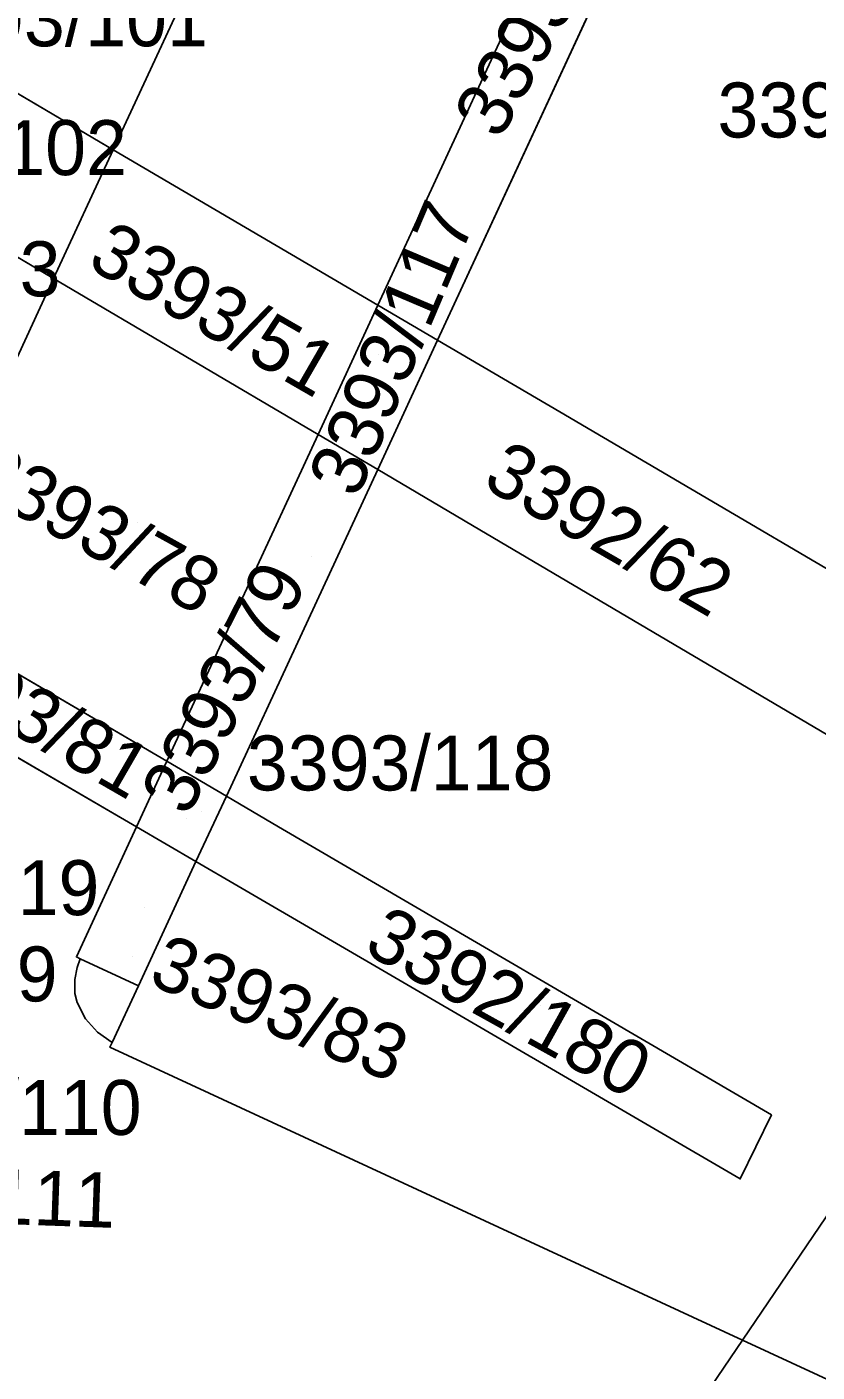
# Model space of a CAD drawing. Extents: x -262715 to -259381, y -1237238 to -1231182.
# Drawn here: x -261400.66 to -261371.9, y -1235993.4 to -1235944.43 of the extents above; entities that cross this region are included whole.
import ezdxf

# ---------------------------------------------------------------- set-up
doc = ezdxf.new("R2010")
doc.units = 0
for name, color, linetype in [('body_kn', 7, 'Continuous'), ('kladpar_druhypozemkov', 7, 'Continuous'), ('kladpar_hranice', 7, 'Continuous'), ('kladpar_parcelnecisla', 7, 'Continuous'), ('kladpar_plochy', 7, 'Continuous'), ('kladpar_sipky', 7, 'Continuous'), ('popisy', 7, 'Continuous'), ('zappar_hrandruhpozemk', 7, 'Continuous'), ('zuob_linie', 7, 'Continuous'), ('zuob_plochy', 7, 'Continuous')]:
    doc.layers.add(name, color=color, linetype=linetype)

msp = doc.modelspace()

# ---------------------------------------------------------------- linework, layer by layer
at = {"layer": 'body_kn'}
for p, q in [((-261397.52, -1235948.91), (-261397.52, -1235948.91)), ((-261397.52, -1235948.91), (-261397.52, -1235948.91)), ((-261399.69, -1235953.59), (-261399.69, -1235953.59)), ((-261399.69, -1235953.59), (-261399.69, -1235953.59)), ((-261387.89, -1235954.56), (-261387.89, -1235954.56)), ((-261385.72, -1235955.84), (-261385.72, -1235955.84)), ((-261385.72, -1235955.84), (-261385.72, -1235955.84)), ((-261381.27, -1235958.45), (-261381.27, -1235958.45)), ((-261390.06, -1235959.27), (-261390.06, -1235959.27)), ((-261387.89, -1235960.55), (-261387.89, -1235960.55)), ((-261387.89, -1235960.55), (-261387.89, -1235960.55)), ((-261384.17, -1235962.74), (-261384.17, -1235962.74)), ((-261395.57, -1235971.17), (-261395.57, -1235971.17)), ((-261393.4, -1235972.44), (-261393.4, -1235972.44)), ((-261393.4, -1235972.44), (-261393.4, -1235972.44)), ((-261396.67, -1235973.56), (-261396.67, -1235973.56)), ((-261391.5, -1235973.55), (-261391.5, -1235973.55)), ((-261394.51, -1235974.82), (-261394.51, -1235974.82)), ((-261392.97, -1235975.72), (-261392.97, -1235975.72)), ((-261398.86, -1235978.29), (-261398.86, -1235978.29)), ((-261398.72, -1235978.36), (-261398.72, -1235978.36)), ((-261398.72, -1235978.36), (-261398.72, -1235978.36)), ((-261398.83, -1235978.67), (-261398.83, -1235978.67)), ((-261398.92, -1235979.11), (-261398.92, -1235979.11)), ((-261396.6, -1235979.34), (-261396.6, -1235979.34)), ((-261396.6, -1235979.34), (-261396.6, -1235979.34)), ((-261398.92, -1235979.62), (-261398.92, -1235979.62)), ((-261398.83, -1235979.95), (-261398.83, -1235979.95)), ((-261398.53, -1235980.54), (-261398.53, -1235980.54)), ((-261398.09, -1235981.03), (-261398.09, -1235981.03)), ((-261397.56, -1235981.41), (-261397.56, -1235981.41)), ((-261397.64, -1235981.58), (-261397.64, -1235981.58)), ((-261373.56, -1235984.04), (-261373.56, -1235984.04)), ((-261373.56, -1235984.04), (-261373.56, -1235984.04)), ((-261374.7, -1235986.37), (-261374.7, -1235986.37)), ((-261374.62, -1235992.24), (-261374.62, -1235992.24))]:
    msp.add_line(p, q, dxfattribs=at)
at = {"layer": 'kladpar_druhypozemkov'}
for p, q in [((-261392.76, -1235954.66), (-261392.76, -1235954.66)), ((-261387.88, -1235956.35), (-261387.88, -1235956.35)), ((-261396.62, -1235962.47), (-261396.62, -1235962.47)), ((-261378.41, -1235962.5), (-261378.41, -1235962.5)), ((-261390.31, -1235963.72), (-261390.31, -1235963.72)), ((-261394.85, -1235973.25), (-261394.85, -1235973.25)), ((-261396.38, -1235976.49), (-261396.38, -1235976.49)), ((-261381.97, -1235980.06), (-261381.97, -1235980.06))]:
    msp.add_line(p, q, dxfattribs=at)
at = {"layer": 'kladpar_hranice'}
for p, q in [((-261372.29, -1235926.85), (-261385.72, -1235955.84)), ((-261395.29, -1235944.11), (-261397.52, -1235948.91)), ((-261403.81, -1235945.21), (-261397.52, -1235948.91)), ((-261397.52, -1235948.91), (-261403.81, -1235945.21)), ((-261397.52, -1235948.91), (-261399.69, -1235953.59)), ((-261399.69, -1235953.59), (-261397.52, -1235948.91)), ((-261397.52, -1235948.91), (-261387.89, -1235954.56)), ((-261387.89, -1235954.56), (-261397.52, -1235948.91)), ((-261406.09, -1235949.81), (-261399.69, -1235953.59)), ((-261399.69, -1235953.59), (-261406.09, -1235949.81)), ((-261399.69, -1235953.59), (-261401.72, -1235957.98)), ((-261401.72, -1235957.98), (-261399.69, -1235953.59)), ((-261399.69, -1235953.59), (-261390.06, -1235959.27)), ((-261390.06, -1235959.27), (-261399.69, -1235953.59)), ((-261390.06, -1235959.27), (-261387.89, -1235954.56)), ((-261387.89, -1235954.56), (-261390.06, -1235959.27)), ((-261387.89, -1235954.56), (-261385.72, -1235955.84)), ((-261385.72, -1235955.84), (-261387.89, -1235954.56)), ((-261385.72, -1235955.84), (-261387.89, -1235960.55)), ((-261387.89, -1235960.55), (-261385.72, -1235955.84)), ((-261395.57, -1235971.17), (-261390.06, -1235959.27)), ((-261390.06, -1235959.27), (-261395.57, -1235971.17)), ((-261387.89, -1235960.55), (-261390.06, -1235959.27)), ((-261390.06, -1235959.27), (-261387.89, -1235960.55)), ((-261387.89, -1235960.55), (-261393.4, -1235972.44)), ((-261393.4, -1235972.44), (-261387.89, -1235960.55)), ((-261405.21, -1235965.52), (-261395.57, -1235971.17)), ((-261395.57, -1235971.17), (-261405.21, -1235965.52)), ((-261396.67, -1235973.56), (-261406.33, -1235967.93)), ((-261406.33, -1235967.93), (-261396.67, -1235973.56)), ((-261396.67, -1235973.56), (-261395.57, -1235971.17)), ((-261395.57, -1235971.17), (-261396.67, -1235973.56)), ((-261395.57, -1235971.17), (-261393.4, -1235972.44)), ((-261393.4, -1235972.44), (-261395.57, -1235971.17)), ((-261393.4, -1235972.44), (-261394.51, -1235974.82)), ((-261394.51, -1235974.82), (-261393.4, -1235972.44)), ((-261394.51, -1235974.82), (-261396.67, -1235973.56)), ((-261396.67, -1235973.56), (-261394.51, -1235974.82)), ((-261394.51, -1235974.82), (-261396.6, -1235979.34))]:
    msp.add_line(p, q, dxfattribs=at)
for points in [[(-261389.65, -1235931.92), (-261386.57, -1235925.27), (-261384.63, -1235921.08), (-261382.66, -1235916.82), (-261380.59, -1235912.37), (-261379.31, -1235909.59), (-261369.08, -1235914.38), (-261371.21, -1235918.88), (-261371.41, -1235919.44), (-261371.49, -1235920.03), (-261371.51, -1235920.48), (-261371.45, -1235921.01), (-261371.22, -1235921.56), (-261371.03, -1235921.8), (-261370.81, -1235921.97), (-261370.19, -1235922.32), (-261372.29, -1235926.85), (-261373.19, -1235926.48), (-261373.83, -1235926.45), (-261374.48, -1235926.65), (-261375.29, -1235927.32), (-261387.89, -1235954.56)], [(-261385.72, -1235955.84), (-261372.29, -1235926.85), (-261370.19, -1235922.32), (-261370.16, -1235922.25), (-261345.49, -1235933.67), (-261367.6, -1235981.9), (-261374.62, -1235992.24), (-261397.64, -1235981.58), (-261397.56, -1235981.41), (-261396.6, -1235979.34), (-261394.51, -1235974.82)], [(-261387.89, -1235954.56), (-261375.29, -1235927.32), (-261374.48, -1235926.65), (-261373.83, -1235926.45), (-261373.19, -1235926.48), (-261372.29, -1235926.85)], [(-261397.52, -1235948.91), (-261395.29, -1235944.11), (-261393.38, -1235939.98), (-261391.49, -1235935.89), (-261389.65, -1235931.92)], [(-261342.88, -1235964.48), (-261358.98, -1235999.25), (-261359.06, -1235999.44), (-261374.62, -1235992.24), (-261367.6, -1235981.9), (-261345.49, -1235933.67)], [(-261365.58, -1235967.67), (-261381.27, -1235958.45), (-261385.72, -1235955.84)], [(-261385.72, -1235955.84), (-261381.27, -1235958.45), (-261365.58, -1235967.67)], [(-261387.89, -1235960.55), (-261384.17, -1235962.74), (-261367.87, -1235972.36), (-261365.58, -1235967.67)], [(-261365.58, -1235967.67), (-261367.87, -1235972.36), (-261384.17, -1235962.74), (-261387.89, -1235960.55)], [(-261394.51, -1235974.82), (-261392.97, -1235975.72), (-261374.7, -1235986.37), (-261373.56, -1235984.04), (-261391.5, -1235973.55), (-261393.4, -1235972.44)], [(-261393.4, -1235972.44), (-261391.5, -1235973.55), (-261373.56, -1235984.04)], [(-261396.6, -1235979.34), (-261397.56, -1235981.41), (-261398.09, -1235981.03), (-261398.53, -1235980.54), (-261398.83, -1235979.95), (-261398.92, -1235979.62), (-261398.92, -1235979.11), (-261398.83, -1235978.67), (-261398.72, -1235978.36), (-261398.86, -1235978.29), (-261396.67, -1235973.56)], [(-261396.67, -1235973.56), (-261398.86, -1235978.29), (-261398.72, -1235978.36), (-261398.83, -1235978.67), (-261398.92, -1235979.11), (-261398.92, -1235979.62), (-261398.83, -1235979.95), (-261398.53, -1235980.54), (-261398.09, -1235981.03), (-261397.56, -1235981.41), (-261397.64, -1235981.58), (-261374.62, -1235992.24), (-261379.2, -1235999), (-261389.52, -1236024.31), (-261392.97, -1236023.88)], [(-261373.56, -1235984.04), (-261374.7, -1235986.37), (-261392.97, -1235975.72), (-261394.51, -1235974.82)], [(-261359.06, -1235999.44), (-261358.98, -1235999.25), (-261357.12, -1236000.09), (-261366.66, -1236020.74), (-261383.32, -1236012.04), (-261389.52, -1236024.31), (-261379.2, -1235999), (-261374.62, -1235992.24), (-261359.06, -1235999.44)]]:
    msp.add_lwpolyline(points, dxfattribs=at)
at = {"layer": 'kladpar_plochy'}
for points in [[(-261370.19, -1235922.32), (-261372.29, -1235926.85), (-261373.19, -1235926.48), (-261373.83, -1235926.45), (-261374.48, -1235926.65), (-261375.29, -1235927.32), (-261387.89, -1235954.56), (-261397.52, -1235948.91), (-261395.29, -1235944.11), (-261393.38, -1235939.98), (-261391.49, -1235935.89), (-261389.65, -1235931.92), (-261386.57, -1235925.27), (-261384.63, -1235921.08), (-261382.66, -1235916.82), (-261380.59, -1235912.37), (-261379.31, -1235909.59), (-261369.08, -1235914.38)], [(-261406.33, -1235967.93), (-261396.67, -1235973.56), (-261398.86, -1235978.29), (-261398.72, -1235978.36), (-261398.83, -1235978.67), (-261398.92, -1235979.11), (-261398.92, -1235979.62), (-261398.83, -1235979.95), (-261398.53, -1235980.54), (-261398.09, -1235981.03), (-261397.56, -1235981.41), (-261397.64, -1235981.58), (-261374.62, -1235992.24), (-261379.2, -1235999)]]:
    msp.add_lwpolyline(points, dxfattribs=at)
for points in [[(-261365.58, -1235967.67), (-261381.27, -1235958.45), (-261385.72, -1235955.84), (-261372.29, -1235926.85), (-261370.19, -1235922.32), (-261370.16, -1235922.25), (-261345.49, -1235933.67), (-261367.6, -1235981.9), (-261374.62, -1235992.24), (-261397.64, -1235981.58), (-261397.56, -1235981.41), (-261396.6, -1235979.34), (-261394.51, -1235974.82), (-261392.97, -1235975.72), (-261374.7, -1235986.37), (-261373.56, -1235984.04), (-261391.5, -1235973.55), (-261393.4, -1235972.44), (-261387.89, -1235960.55), (-261384.17, -1235962.74), (-261367.87, -1235972.36)], [(-261372.29, -1235926.85), (-261385.72, -1235955.84), (-261387.89, -1235954.56), (-261375.29, -1235927.32), (-261374.48, -1235926.65), (-261373.83, -1235926.45), (-261373.19, -1235926.48)], [(-261345.49, -1235933.67), (-261331.59, -1235940.11), (-261339.79, -1235957.8), (-261352.89, -1235950.78), (-261355.98, -1235957.32), (-261342.88, -1235964.48), (-261358.98, -1235999.25), (-261359.06, -1235999.44), (-261374.62, -1235992.24), (-261367.6, -1235981.9)], [(-261397.52, -1235948.91), (-261403.81, -1235945.21), (-261401.46, -1235940.47), (-261395.29, -1235944.11)], [(-261399.69, -1235953.59), (-261406.09, -1235949.81), (-261403.81, -1235945.21), (-261397.52, -1235948.91)], [(-261399.69, -1235953.59), (-261397.52, -1235948.91), (-261387.89, -1235954.56), (-261390.06, -1235959.27)], [(-261401.72, -1235957.98), (-261408.21, -1235954.17), (-261407.58, -1235952.81), (-261406.09, -1235949.81), (-261399.69, -1235953.59)], [(-261401.72, -1235957.98), (-261399.69, -1235953.59), (-261390.06, -1235959.27), (-261395.57, -1235971.17), (-261405.21, -1235965.52), (-261403.88, -1235962.64)], [(-261385.72, -1235955.84), (-261387.89, -1235960.55), (-261390.06, -1235959.27), (-261387.89, -1235954.56)], [(-261365.58, -1235967.67), (-261367.87, -1235972.36), (-261384.17, -1235962.74), (-261387.89, -1235960.55), (-261385.72, -1235955.84), (-261381.27, -1235958.45)], [(-261387.89, -1235960.55), (-261393.4, -1235972.44), (-261395.57, -1235971.17), (-261390.06, -1235959.27)], [(-261406.33, -1235967.93), (-261405.21, -1235965.52), (-261395.57, -1235971.17), (-261396.67, -1235973.56)], [(-261393.4, -1235972.44), (-261394.51, -1235974.82), (-261396.67, -1235973.56), (-261395.57, -1235971.17)], [(-261373.56, -1235984.04), (-261374.7, -1235986.37), (-261392.97, -1235975.72), (-261394.51, -1235974.82), (-261393.4, -1235972.44), (-261391.5, -1235973.55)], [(-261396.6, -1235979.34), (-261397.56, -1235981.41), (-261398.09, -1235981.03), (-261398.53, -1235980.54), (-261398.83, -1235979.95), (-261398.92, -1235979.62), (-261398.92, -1235979.11), (-261398.83, -1235978.67), (-261398.72, -1235978.36), (-261398.86, -1235978.29), (-261396.67, -1235973.56), (-261394.51, -1235974.82)], [(-261359.06, -1235999.44), (-261358.98, -1235999.25), (-261357.12, -1236000.09), (-261366.66, -1236020.74), (-261383.32, -1236012.04), (-261389.52, -1236024.31), (-261379.2, -1235999), (-261374.62, -1235992.24)]]:
    msp.add_lwpolyline(points, close=True, dxfattribs=at)
at = {"layer": 'kladpar_sipky'}
for p, q in [((-261394.31, -1235972.98), (-261394.31, -1235972.98)), ((-261396.83, -1235978.28), (-261396.83, -1235978.28))]:
    msp.add_line(p, q, dxfattribs=at)
at = {"layer": 'zappar_hrandruhpozemk'}
msp.add_line((-261398.72, -1235978.36), (-261396.6, -1235979.34), dxfattribs=at)
at = {"layer": 'zuob_linie'}
for points in [[(-261400, -1236050), (-261396.36, -1236041.07), (-261392.68, -1236032.07), (-261390.31, -1236026.25), (-261389.52, -1236024.31), (-261379.2, -1235999), (-261374.62, -1235992.24), (-261367.6, -1235981.9), (-261345.49, -1235933.67), (-261345.06, -1235932.74), (-261342.66, -1235927.5), (-261305.98, -1235847.48)], [(-261305.98, -1235847.48), (-261342.66, -1235927.5), (-261345.06, -1235932.74), (-261345.49, -1235933.67), (-261367.6, -1235981.9), (-261374.62, -1235992.24), (-261379.2, -1235999), (-261389.52, -1236024.31), (-261390.31, -1236026.25), (-261392.68, -1236032.07), (-261396.36, -1236041.07), (-261400, -1236050)]]:
    msp.add_lwpolyline(points, dxfattribs=at)
at = {"layer": 'zuob_plochy'}
for points in [[(-261400, -1236050), (-261396.36, -1236041.07), (-261392.68, -1236032.07), (-261390.31, -1236026.25), (-261389.52, -1236024.31), (-261379.2, -1235999), (-261374.62, -1235992.24), (-261367.6, -1235981.9), (-261345.49, -1235933.67), (-261345.06, -1235932.74), (-261342.66, -1235927.5), (-261305.98, -1235847.48)], [(-261305.98, -1235847.48), (-261342.66, -1235927.5), (-261345.06, -1235932.74), (-261345.49, -1235933.67), (-261367.6, -1235981.9), (-261374.62, -1235992.24), (-261379.2, -1235999), (-261389.52, -1236024.31), (-261390.31, -1236026.25), (-261392.68, -1236032.07), (-261396.36, -1236041.07), (-261400, -1236050)]]:
    msp.add_lwpolyline(points, dxfattribs=at)

# ---------------------------------------------------------------- texts
at = {"layer": 'kladpar_parcelnecisla'}
for s, rotation, p in [('3393/47', 61, (-261383.456, -1235948.593)), ('3393/117', 67, (-261388.64, -1235961.644)), ('3393/51', 330, (-261398.532, -1235953.139)), ('3393/78', 331, (-261402.844, -1235961.203)), ('3392/62', 330, (-261384.14, -1235961.137)), ('3393/79', 63, (-261394.807, -1235973.229)), ('3393/81', 330, (-261405.321, -1235967.771)), ('3392/180', 331, (-261388.467, -1235978.094)), ('3393/83', 338, (-261396.302, -1235979.261)), ('3393/110', 360, (-261407.642, -1235984.77)), ('3393/111', 358, (-261408.622, -1235987.766))]:
    msp.add_text(s, height=2, rotation=rotation, dxfattribs=at).set_placement(p)
for s, p in [('3393/101', (-261405.232, -1235945.14)), ('3392/176', (-261375.527, -1235948.46)), ('3393/102', (-261408.178, -1235949.83)), ('3393/103', (-261410.593, -1235954.24)), ('3393/118', (-261392.654, -1235972.23)), ('3393/119', (-261409.18, -1235976.77)), ('3393/109', (-261410.701, -1235979.91))]:
    msp.add_text(s, height=2, dxfattribs=at).set_placement(p)
at = {"layer": 'popisy'}
msp.add_text('Ázijská trieda', height=2, rotation=64, dxfattribs=at).set_placement((-261405.703, -1235949.31))

doc.saveas('drawing.dxf')
